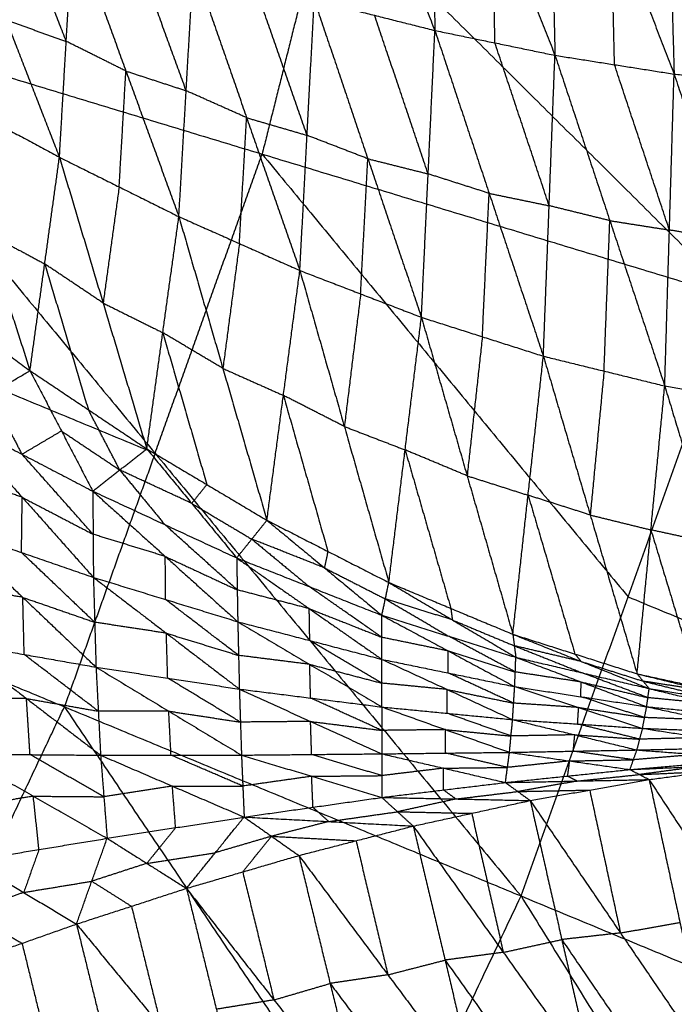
# Model space of a CAD drawing. Header units: millimetres. Extents: x -106 to 110, y -96 to 120.
# Tile 611 of 656: x 44.7 to 49.82, y -8.28 to -0.58. Entities that reach past the tile are written whole.
import ezdxf

# ---------------------------------------------------------------- set-up
doc = ezdxf.new("R2010")
doc.units = ezdxf.units.MM
doc.header["$MEASUREMENT"] = 0
doc.layers.add('Default', color=7, linetype='Continuous', true_color=0x000000)

msp = doc.modelspace()

# ---------------------------------------------------------------- linework, layer by layer
at = {"layer": 'Default'}
for points in [[(43.9154, 3.5819, 3.8092), (47.1042, 0.4164, 3.8351), (50.2929, -2.749, 3.8611)], [(46.9686, 1.7462, -2.4604), (47.4565, 0.5432, -2.3937), (47.9444, -0.6599, -2.327)], [(47.9019, 1.6395, -2.607), (47.9231, 0.4898, -2.467), (47.9444, -0.6599, -2.327)], [(47.9019, 1.6395, -2.607), (48.3927, 0.3928, -2.5231), (48.8836, -0.854, -2.4391)], [(48.8276, 1.5573, -2.732), (48.8556, 0.3516, -2.5856), (48.8836, -0.854, -2.4391)], [(48.8276, 1.5573, -2.732), (49.3216, 0.2782, -2.6307), (49.8157, -1.0008, -2.5295)], [(49.7474, 1.5003, -2.8326), (49.7815, 0.2498, -2.681), (49.8157, -1.0008, -2.5295)], [(49.7474, 1.5003, -2.8326), (50.2434, 0.2002, -2.715), (50.7393, -1.1, -2.5974)], [(44.1702, 0.4962, -1.7256), (44.5885, -0.5776, -1.4482), (45.0068, -1.6514, -1.1709)], [(47.1042, 0.4164, 3.8351), (46.8483, -0.605, 3.8351), (46.5925, -1.6265, 3.8351)], [(48.414, -0.7569, -2.3831), (48.4034, -0.1821, -2.4531), (48.3927, 0.3928, -2.5231)], [(45.0597, -0.7451, -1.531), (44.8506, -0.2082, -1.6697), (44.6414, 0.3287, -1.8084)], [(49.3496, -0.9274, -2.4843), (49.3356, -0.3246, -2.5575), (49.3216, 0.2782, -2.6307)], [(45.0068, -1.6514, -1.1709), (45.0597, -0.7451, -1.531), (45.1127, 0.1611, -1.8912)], [(45.1127, 0.1611, -1.8912), (45.5269, -0.9773, -1.5809), (45.941, -2.1157, -1.2706)], [(45.9981, -1.1313, -1.6598), (45.791, -0.5621, -1.815), (45.5839, 0.0071, -1.9702)], [(45.941, -2.1157, -1.2706), (45.9981, -1.1313, -1.6598), (46.0552, -0.147, -2.0491)], [(46.0552, -0.147, -2.0491), (46.4714, -1.3421, -1.706), (46.8877, -2.5372, -1.3629)], [(46.9441, -1.48, -1.7793), (46.7359, -0.8824, -1.9508), (46.5278, -0.2849, -2.1224)], [(46.8877, -2.5372, -1.3629), (46.9441, -1.48, -1.7793), (47.0004, -0.4228, -2.1956)], [(47.0004, -0.4228, -2.1956), (47.4195, -1.6631, -1.8207), (47.8387, -2.9033, -1.4457)], [(47.0004, -0.4228, -2.1956), (47.4724, -0.5414, -2.2613), (47.9444, -0.6599, -2.327)], [(42.892, -0.504, 3.8092), (45.7551, -3.9667, 3.8351), (48.6183, -7.4295, 3.8611)], [(42.892, -0.504, 3.8092), (46.5925, -1.6265, 3.8351), (50.2929, -2.749, 3.8611)], [(44.5885, -0.5776, -1.4482), (44.8241, -0.6614, -1.4896), (45.0597, -0.7451, -1.531)], [(47.8915, -1.7816, -1.8864), (47.682, -1.1615, -2.0738), (47.4724, -0.5414, -2.2613)], [(47.8387, -2.9033, -1.4457), (47.8915, -1.7816, -1.8864), (47.9444, -0.6599, -2.327)], [(47.9444, -0.6599, -2.327), (48.3686, -1.9336, -1.9216), (48.7928, -3.2072, -1.5162)], [(47.9444, -0.6599, -2.327), (48.414, -0.7569, -2.3831), (48.8836, -0.854, -2.4391)], [(45.5269, -0.9773, -1.5809), (45.2933, -0.8612, -1.5559), (45.0597, -0.7451, -1.531)], [(48.8382, -2.0306, -1.9777), (48.6261, -1.3938, -2.1804), (48.414, -0.7569, -2.3831)], [(48.7928, -3.2072, -1.5162), (48.8382, -2.0306, -1.9777), (48.8836, -0.854, -2.4391)], [(48.8836, -0.854, -2.4391), (49.313, -2.1472, -2.006), (49.7425, -3.4404, -1.573)], [(48.8836, -0.854, -2.4391), (49.3496, -0.9274, -2.4843), (49.8157, -1.0008, -2.5295)], [(45.4739, -1.8836, -1.2207), (45.5004, -1.4304, -1.4008), (45.5269, -0.9773, -1.5809)], [(45.5269, -0.9773, -1.5809), (45.7625, -1.0543, -1.6204), (45.9981, -1.1313, -1.6598)], [(49.7791, -2.2206, -2.0512), (49.5643, -1.574, -2.2678), (49.3496, -0.9274, -2.4843)], [(49.7425, -3.4404, -1.573), (49.7791, -2.2206, -2.0512), (49.8157, -1.0008, -2.5295)], [(49.8157, -1.0008, -2.5295), (50.2487, -2.3006, -2.0725), (50.6818, -3.6004, -1.6154)], [(49.8157, -1.0008, -2.5295), (50.2775, -1.0504, -2.5635), (50.7393, -1.1, -2.5974)], [(44.0807, -1.1528, -1.0663), (44.4285, -2.2366, -0.4861), (44.7763, -3.3205, 0.0942)], [(44.0807, -1.1528, -1.0663), (44.5437, -1.4021, -1.1186), (45.0068, -1.6514, -1.1709)], [(46.4714, -1.3421, -1.706), (46.2348, -1.2367, -1.6829), (45.9981, -1.1313, -1.6598)], [(46.4144, -2.3264, -1.3167), (46.4429, -1.8343, -1.5114), (46.4714, -1.3421, -1.706)], [(46.4714, -1.3421, -1.706), (46.7077, -1.411, -1.7427), (46.9441, -1.48, -1.7793)], [(47.4195, -1.6631, -1.8207), (47.1818, -1.5715, -1.8), (46.9441, -1.48, -1.7793)], [(44.7763, -3.3205, 0.0942), (44.8915, -2.486, -0.5383), (45.0068, -1.6514, -1.1709)], [(45.0068, -1.6514, -1.1709), (45.3483, -2.7916, -0.535), (45.6898, -3.9318, 0.1009)], [(45.0068, -1.6514, -1.1709), (45.4739, -1.8836, -1.2207), (45.941, -2.1157, -1.2706)], [(45.7551, -3.9667, 3.8351), (46.1738, -2.7966, 3.8351), (46.5925, -1.6265, 3.8351)], [(46.5925, -1.6265, 3.8351), (48.024, -3.3579, 3.8481), (49.4556, -5.0892, 3.8611)], [(47.3632, -2.7202, -1.4043), (47.3914, -2.1916, -1.6125), (47.4195, -1.6631, -1.8207)], [(47.4195, -1.6631, -1.8207), (47.6555, -1.7223, -1.8535), (47.8915, -1.7816, -1.8864)], [(48.3686, -1.9336, -1.9216), (48.1301, -1.8576, -1.904), (47.8915, -1.7816, -1.8864)], [(45.4739, -1.8836, -1.2207), (45.4111, -2.3376, -0.8778), (45.3483, -2.7916, -0.535)], [(48.3157, -3.0553, -1.481), (48.3422, -2.4944, -1.7013), (48.3686, -1.9336, -1.9216)], [(48.3686, -1.9336, -1.9216), (48.6034, -1.9821, -1.9497), (48.8382, -2.0306, -1.9777)], [(49.313, -2.1472, -2.006), (49.0756, -2.0889, -1.9919), (48.8382, -2.0306, -1.9777)], [(45.6898, -3.9318, 0.1009), (45.8154, -3.0238, -0.5848), (45.941, -2.1157, -1.2706)], [(45.941, -2.1157, -1.2706), (46.2855, -3.3033, -0.5813), (46.6299, -4.491, 0.1081)], [(45.941, -2.1157, -1.2706), (46.4144, -2.3264, -1.3167), (46.8877, -2.5372, -1.3629)], [(49.2676, -3.3238, -1.5446), (49.2903, -2.7355, -1.7753), (49.313, -2.1472, -2.006)], [(49.313, -2.1472, -2.006), (49.546, -2.1839, -2.0286), (49.7791, -2.2206, -2.0512)], [(50.2487, -2.3006, -2.0725), (50.0139, -2.2606, -2.0618), (49.7791, -2.2206, -2.0512)], [(44.4285, -2.2366, -0.4861), (44.66, -2.3613, -0.5122), (44.8915, -2.486, -0.5383)], [(46.4144, -2.3264, -1.3167), (46.3499, -2.8149, -0.949), (46.2855, -3.3033, -0.5813)], [(42.1825, -2.4869, 3.8092), (43.9688, -3.2268, 3.8222), (45.7551, -3.9667, 3.8351)], [(44.8915, -2.486, -0.5383), (45.0623, -3.0561, -0.2204), (45.233, -3.6262, 0.0975)], [(45.3483, -2.7916, -0.535), (45.1199, -2.6388, -0.5367), (44.8915, -2.486, -0.5383)], [(46.6299, -4.491, 0.1081), (46.7588, -3.5141, -0.6274), (46.8877, -2.5372, -1.3629)], [(46.8877, -2.5372, -1.3629), (47.2358, -3.7574, -0.6237), (47.5839, -4.9777, 0.1156)], [(46.8877, -2.5372, -1.3629), (47.3632, -2.7202, -1.4043), (47.8387, -2.9033, -1.4457)], [(43.8833, -2.6685, 0.0879), (44.3298, -2.9945, 0.091), (44.7763, -3.3205, 0.0942)], [(47.3632, -2.7202, -1.4043), (47.2995, -3.2388, -1.014), (47.2358, -3.7574, -0.6237)], [(48.6183, -7.4295, 3.8611), (49.4556, -5.0892, 3.8611), (50.2929, -2.749, 3.8611)], [(45.3483, -2.7916, -0.535), (45.5819, -2.9077, -0.5599), (45.8154, -3.0238, -0.5848)], [(47.5839, -4.9777, 0.1156), (47.7113, -3.9405, -0.665), (47.8387, -2.9033, -1.4457)], [(47.8387, -2.9033, -1.4457), (48.1964, -4.1429, -0.6611), (48.5541, -5.3825, 0.1236)], [(47.8387, -2.9033, -1.4457), (48.3157, -3.0553, -1.481), (48.7928, -3.2072, -1.5162)], [(45.8154, -3.0238, -0.5848), (45.9876, -3.6176, -0.2402), (46.1599, -4.2114, 0.1045)], [(46.2855, -3.3033, -0.5813), (46.0505, -3.1635, -0.583), (45.8154, -3.0238, -0.5848)], [(48.3157, -3.0553, -1.481), (48.2561, -3.5991, -1.071), (48.1964, -4.1429, -0.6611)], [(48.5541, -5.3825, 0.1236), (48.6734, -4.2949, -0.6963), (48.7928, -3.2072, -1.5162)], [(48.7928, -3.2072, -1.5162), (49.1595, -4.4495, -0.6921), (49.5263, -5.6917, 0.132)], [(48.7928, -3.2072, -1.5162), (49.2676, -3.3238, -1.5446), (49.7425, -3.4404, -1.573)], [(46.2855, -3.3033, -0.5813), (46.5221, -3.4087, -0.6043), (46.7588, -3.5141, -0.6274)], [(44.1584, -3.6853, -0.5882), (44.4673, -3.5029, -0.247), (44.7763, -3.3205, 0.0942)], [(44.7763, -3.3205, 0.0942), (45.0219, -3.7918, -0.1756), (45.2676, -4.2631, -0.4455)], [(44.7763, -3.3205, 0.0942), (45.233, -3.6262, 0.0975), (45.6898, -3.9318, 0.1009)], [(49.2676, -3.3238, -1.5446), (49.2136, -3.8867, -1.1184), (49.1595, -4.4495, -0.6921)], [(49.5263, -5.6917, 0.132), (49.6344, -4.5661, -0.7205), (49.7425, -3.4404, -1.573)], [(49.7425, -3.4404, -1.573), (50.1151, -4.6704, -0.7161), (50.4877, -5.9004, 0.1408)], [(49.7425, -3.4404, -1.573), (50.2122, -3.5204, -1.5942), (50.6818, -3.6004, -1.6154)], [(44.4673, -3.5029, -0.247), (44.5902, -3.7386, -0.3819), (44.713, -3.9742, -0.5168)], [(46.7588, -3.5141, -0.6274), (46.9329, -4.1242, -0.2578), (47.1069, -4.7343, 0.1118)], [(47.2358, -3.7574, -0.6237), (46.9973, -3.6357, -0.6256), (46.7588, -3.5141, -0.6274)], [(44.1584, -3.6853, -0.5882), (44.713, -3.9742, -0.5168), (45.2676, -4.2631, -0.4455)], [(44.1584, -3.6853, -0.5882), (44.7154, -4.3113, -0.6725), (45.2725, -4.9374, -0.7567)], [(45.4787, -4.0975, -0.1723), (45.3559, -3.8618, -0.0374), (45.233, -3.6262, 0.0975)], [(47.2358, -3.7574, -0.6237), (47.4736, -3.849, -0.6444), (47.7113, -3.9405, -0.665)], [(44.713, -3.9742, -0.5168), (44.8675, -3.883, -0.3462), (45.0219, -3.7918, -0.1756)], [(45.0219, -3.7918, -0.1756), (45.2503, -3.9447, -0.174), (45.4787, -4.0975, -0.1723)], [(45.2701, -4.6002, -0.6011), (44.9915, -4.2872, -0.559), (44.713, -3.9742, -0.5168)], [(45.7551, -3.9667, 3.8351), (45.4004, -4.9582, 3.8351), (45.0456, -5.9496, 3.8351)], [(45.2676, -4.2631, -0.4455), (45.4787, -4.0975, -0.1723), (45.6898, -3.9318, 0.1009)], [(45.6898, -3.9318, 0.1009), (46.0416, -4.3587, -0.105), (46.3934, -4.7856, -0.3108)], [(45.6898, -3.9318, 0.1009), (46.1599, -4.2114, 0.1045), (46.6299, -4.491, 0.1081)], [(47.7113, -3.9405, -0.665), (47.8902, -4.5603, -0.2727), (48.069, -5.1801, 0.1196)], [(48.1964, -4.1429, -0.6611), (47.9538, -4.0417, -0.6631), (47.7113, -3.9405, -0.665)], [(44.7154, -4.3113, -0.6725), (44.4341, -4.214, -0.7269), (44.1527, -4.1167, -0.7814)], [(45.4787, -4.0975, -0.1723), (45.6546, -4.3109, -0.2752), (45.8305, -4.5244, -0.3782)], [(46.0416, -4.3587, -0.105), (45.7602, -4.2281, -0.1386), (45.4787, -4.0975, -0.1723)], [(48.1964, -4.1429, -0.6611), (48.4349, -4.2189, -0.6787), (48.6734, -4.2949, -0.6963)], [(46.1599, -4.2114, 0.1045), (46.1007, -4.2851, -0.0003), (46.0416, -4.3587, -0.105)], [(44.7097, -4.7428, -0.8657), (44.7126, -4.5271, -0.7691), (44.7154, -4.3113, -0.6725)], [(44.7154, -4.3113, -0.6725), (44.9928, -4.4558, -0.6368), (45.2701, -4.6002, -0.6011)], [(45.2676, -4.2631, -0.4455), (45.2701, -4.6002, -0.6011), (45.2725, -4.9374, -0.7567)], [(45.2676, -4.2631, -0.4455), (45.8305, -4.5244, -0.3782), (46.3934, -4.7856, -0.3108)], [(45.2676, -4.2631, -0.4455), (45.8347, -4.7738, -0.4985), (46.4018, -5.2845, -0.5515)], [(48.6734, -4.2949, -0.6963), (48.8568, -4.916, -0.2843), (49.0402, -5.5371, 0.1278)], [(49.1595, -4.4495, -0.6921), (48.9165, -4.3722, -0.6942), (48.6734, -4.2949, -0.6963)], [(46.0416, -4.3587, -0.105), (46.2766, -4.4985, -0.1032), (46.5116, -4.6383, -0.1014)], [(49.1595, -4.4495, -0.6921), (49.397, -4.5078, -0.7063), (49.6344, -4.5661, -0.7205)], [(41.473, -4.4698, 3.8092), (43.9829, -8.1965, 3.8351), (46.4929, -11.9232, 3.8611)], [(41.473, -4.4698, 3.8092), (45.0456, -5.9496, 3.8351), (48.6183, -7.4295, 3.8611)], [(46.3976, -5.035, -0.4312), (46.1141, -4.7797, -0.4047), (45.8305, -4.5244, -0.3782)], [(46.3934, -4.7856, -0.3108), (46.5116, -4.6383, -0.1014), (46.6299, -4.491, 0.1081)], [(46.6299, -4.491, 0.1081), (47.0797, -4.8626, -0.0407), (47.5294, -5.2343, -0.1895)], [(46.6299, -4.491, 0.1081), (47.1069, -4.7343, 0.1118), (47.5839, -4.9777, 0.1156)], [(44.147, -4.5482, -0.9746), (44.7097, -4.7428, -0.8657), (45.2725, -4.9374, -0.7567)], [(44.147, -4.5482, -0.9746), (44.7199, -5.094, -0.9041), (45.2928, -5.6397, -0.8335)], [(45.8347, -4.7738, -0.4985), (45.5524, -4.687, -0.5498), (45.2701, -4.6002, -0.6011)], [(49.6344, -4.5661, -0.7205), (49.8207, -5.1811, -0.292), (50.007, -5.7961, 0.1364)], [(50.1151, -4.6704, -0.7161), (49.8747, -4.6182, -0.7183), (49.6344, -4.5661, -0.7205)], [(46.5116, -4.6383, -0.1014), (46.7365, -4.8241, -0.1758), (46.9614, -5.0099, -0.2502)], [(47.0797, -4.8626, -0.0407), (46.7957, -4.7504, -0.0711), (46.5116, -4.6383, -0.1014)], [(45.2826, -5.2886, -0.7951), (44.9962, -5.0157, -0.8304), (44.7097, -4.7428, -0.8657)], [(45.8372, -5.1109, -0.6541), (45.8359, -4.9424, -0.5763), (45.8347, -4.7738, -0.4985)], [(45.8347, -4.7738, -0.4985), (46.1162, -4.9044, -0.4648), (46.3976, -5.035, -0.4312)], [(47.1069, -4.7343, 0.1118), (47.0933, -4.7985, 0.0356), (47.0797, -4.8626, -0.0407)], [(46.3934, -4.7856, -0.3108), (46.3976, -5.035, -0.4312), (46.4018, -5.2845, -0.5515)], [(46.3934, -4.7856, -0.3108), (46.9611, -5.1821, -0.3389), (47.5289, -5.5785, -0.367)], [(46.3934, -4.7856, -0.3108), (46.9614, -5.0099, -0.2502), (47.5294, -5.2343, -0.1895)], [(47.0797, -4.8626, -0.0407), (47.3182, -4.9843, -0.0388), (47.5567, -5.106, -0.0369)], [(44.7199, -5.094, -0.9041), (44.4389, -5.0444, -0.9637), (44.158, -4.9949, -1.0234)], [(45.2725, -4.9374, -0.7567), (45.2826, -5.2886, -0.7951), (45.2928, -5.6397, -0.8335)], [(45.2725, -4.9374, -0.7567), (45.8372, -5.1109, -0.6541), (46.4018, -5.2845, -0.5515)], [(45.2725, -4.9374, -0.7567), (45.8434, -5.3742, -0.6827), (46.4143, -5.8111, -0.6087)], [(47.5294, -5.2343, -0.1895), (47.5567, -5.106, -0.0369), (47.5839, -4.9777, 0.1156)], [(47.5839, -4.9777, 0.1156), (48.069, -5.1801, 0.1196), (48.5541, -5.3825, 0.1236)], [(47.5839, -4.9777, 0.1156), (48.0807, -5.2702, 0.0114), (48.5775, -5.5627, -0.0928)], [(46.9611, -5.1821, -0.3389), (46.6794, -5.1085, -0.385), (46.3976, -5.035, -0.4312)], [(47.5292, -5.4064, -0.2782), (47.2453, -5.2082, -0.2642), (46.9614, -5.0099, -0.2502)], [(44.7309, -5.5407, -0.9529), (44.7254, -5.3173, -0.9285), (44.7199, -5.094, -0.9041)], [(44.7199, -5.094, -0.9041), (45.0012, -5.1913, -0.8496), (45.2826, -5.2886, -0.7951)], [(46.408, -5.5478, -0.5801), (46.1226, -5.3294, -0.6171), (45.8372, -5.1109, -0.6541)], [(47.5567, -5.106, -0.0369), (47.8051, -5.2522, -0.089), (48.0535, -5.3985, -0.1411)], [(48.0807, -5.2702, 0.0114), (47.8187, -5.1881, -0.0128), (47.5567, -5.106, -0.0369)], [(49.4556, -5.0892, 3.8611), (51.3806, -5.8866, 3.8838), (53.3057, -6.684, 3.9066)], [(46.9653, -5.4315, -0.4592), (46.9632, -5.3068, -0.3991), (46.9611, -5.1821, -0.3389)], [(46.9611, -5.1821, -0.3389), (47.2451, -5.2942, -0.3086), (47.5292, -5.4064, -0.2782)], [(47.5289, -5.5785, -0.367), (47.5292, -5.4064, -0.2782), (47.5294, -5.2343, -0.1895)], [(47.5294, -5.2343, -0.1895), (48.0491, -5.5132, -0.2051), (48.5688, -5.7922, -0.2206)], [(47.5294, -5.2343, -0.1895), (48.0535, -5.3985, -0.1411), (48.5775, -5.5627, -0.0928)], [(48.069, -5.1801, 0.1196), (48.0749, -5.2252, 0.0655), (48.0807, -5.2702, 0.0114)], [(45.8434, -5.3742, -0.6827), (45.563, -5.3314, -0.7389), (45.2826, -5.2886, -0.7951)], [(46.4018, -5.2845, -0.5515), (46.408, -5.5478, -0.5801), (46.4143, -5.8111, -0.6087)], [(46.4018, -5.2845, -0.5515), (46.9651, -5.6177, -0.4792), (47.5285, -5.9509, -0.4069)], [(46.4018, -5.2845, -0.5515), (46.9653, -5.4315, -0.4592), (47.5289, -5.5785, -0.367)], [(48.0807, -5.2702, 0.0114), (48.3233, -5.3714, 0.0134), (48.5658, -5.4726, 0.0154)], [(45.8535, -5.7254, -0.7211), (45.8484, -5.5498, -0.7019), (45.8434, -5.3742, -0.6827)], [(45.8434, -5.3742, -0.6827), (46.1257, -5.461, -0.6314), (46.408, -5.5478, -0.5801)], [(48.5541, -5.3825, 0.1236), (48.5658, -5.4726, 0.0154), (48.5775, -5.5627, -0.0928)], [(48.5541, -5.3825, 0.1236), (49.0402, -5.5371, 0.1278), (49.5263, -5.6917, 0.132)], [(48.5541, -5.3825, 0.1236), (49.0875, -5.5949, 0.0552), (49.6209, -5.8073, -0.0132)], [(44.169, -5.4416, -1.0722), (44.7309, -5.5407, -0.9529), (45.2928, -5.6397, -0.8335)], [(44.169, -5.4416, -1.0722), (44.7488, -5.885, -0.9024), (45.3286, -6.3283, -0.7325)], [(47.5287, -5.7647, -0.3869), (47.247, -5.5981, -0.4231), (46.9653, -5.4315, -0.4592)], [(48.0491, -5.5132, -0.2051), (47.7891, -5.4598, -0.2417), (47.5292, -5.4064, -0.2782)], [(48.5732, -5.6775, -0.1567), (48.3133, -5.538, -0.1489), (48.0535, -5.3985, -0.1411)], [(45.3107, -5.984, -0.783), (45.0208, -5.7624, -0.8679), (44.7309, -5.5407, -0.9529)], [(48.0488, -5.6854, -0.2938), (48.049, -5.5993, -0.2494), (48.0491, -5.5132, -0.2051)], [(48.0491, -5.5132, -0.2051), (48.3111, -5.5953, -0.1809), (48.5732, -5.6775, -0.1567)], [(48.5658, -5.4726, 0.0154), (48.8325, -5.5788, -0.0188), (49.0992, -5.685, -0.053)], [(49.0875, -5.5949, 0.0552), (48.8267, -5.5338, 0.0353), (48.5658, -5.4726, 0.0154)], [(49.0402, -5.5371, 0.1278), (49.0639, -5.566, 0.0915), (49.0875, -5.5949, 0.0552)], [(46.9651, -5.6177, -0.4792), (46.6866, -5.5827, -0.5296), (46.408, -5.5478, -0.5801)], [(46.9714, -5.881, -0.5078), (46.9682, -5.7494, -0.4935), (46.9651, -5.6177, -0.4792)], [(46.9651, -5.6177, -0.4792), (47.2469, -5.6912, -0.4331), (47.5287, -5.7647, -0.3869)], [(47.5285, -5.9509, -0.4069), (47.5287, -5.7647, -0.3869), (47.5289, -5.5785, -0.367)], [(47.5289, -5.5785, -0.367), (48.0405, -5.8144, -0.3069), (48.5521, -6.0502, -0.2468)], [(47.5289, -5.5785, -0.367), (48.0488, -5.6854, -0.2938), (48.5688, -5.7922, -0.2206)], [(48.5688, -5.7922, -0.2206), (48.5732, -5.6775, -0.1567), (48.5775, -5.5627, -0.0928)], [(48.5775, -5.5627, -0.0928), (49.0893, -5.7559, -0.0971), (49.601, -5.9491, -0.1014)], [(48.5775, -5.5627, -0.0928), (49.0992, -5.685, -0.053), (49.6209, -5.8073, -0.0132)], [(49.0875, -5.5949, 0.0552), (49.3306, -5.6722, 0.0573), (49.5736, -5.7495, 0.0594)], [(45.2928, -5.6397, -0.8335), (45.3107, -5.984, -0.783), (45.3286, -6.3283, -0.7325)], [(45.2928, -5.6397, -0.8335), (45.8535, -5.7254, -0.7211), (46.4143, -5.8111, -0.6087)], [(45.2928, -5.6397, -0.8335), (45.8619, -5.9837, -0.6822), (46.431, -6.3277, -0.5309)], [(48.5605, -5.9212, -0.2337), (48.3046, -5.8033, -0.2638), (48.0488, -5.6854, -0.2938)], [(49.0893, -5.7559, -0.0971), (48.8312, -5.7167, -0.1269), (48.5732, -5.6775, -0.1567)], [(49.611, -5.8782, -0.0573), (49.3551, -5.7816, -0.0551), (49.0992, -5.685, -0.053)], [(49.5263, -5.6917, 0.132), (49.5736, -5.7495, 0.0594), (49.6209, -5.8073, -0.0132)], [(49.5263, -5.6917, 0.132), (50.007, -5.7961, 0.1364), (50.4877, -5.9004, 0.1408)], [(49.5263, -5.6917, 0.132), (50.0883, -5.8289, 0.0903), (50.6502, -5.9661, 0.0486)], [(46.4226, -6.0694, -0.5698), (46.1381, -5.8974, -0.6455), (45.8535, -5.7254, -0.7211)], [(48.0405, -5.8144, -0.3069), (47.7846, -5.7895, -0.3469), (47.5287, -5.7647, -0.3869)], [(49.0849, -5.8707, -0.161), (49.0871, -5.8133, -0.129), (49.0893, -5.7559, -0.0971)], [(49.0893, -5.7559, -0.0971), (49.3501, -5.8171, -0.0772), (49.611, -5.8782, -0.0573)], [(49.5736, -5.7495, 0.0594), (49.8546, -5.8181, 0.0386), (50.1356, -5.8867, 0.0177)], [(50.0883, -5.8289, 0.0903), (49.8309, -5.7892, 0.0749), (49.5736, -5.7495, 0.0594)], [(46.4143, -5.8111, -0.6087), (46.4226, -6.0694, -0.5698), (46.431, -6.3277, -0.5309)], [(46.4143, -5.8111, -0.6087), (46.9714, -5.881, -0.5078), (47.5285, -5.9509, -0.4069)], [(46.4143, -5.8111, -0.6087), (46.9714, -6.0643, -0.4793), (47.5285, -6.3176, -0.3499)], [(48.0403, -6.0005, -0.3268), (48.0404, -5.9075, -0.3169), (48.0405, -5.8144, -0.3069)], [(48.0405, -5.8144, -0.3069), (48.3005, -5.8678, -0.2703), (48.5605, -5.9212, -0.2337)], [(48.5521, -6.0502, -0.2468), (48.5605, -5.9212, -0.2337), (48.5688, -5.7922, -0.2206)], [(48.5688, -5.7922, -0.2206), (49.0689, -5.9553, -0.1688), (49.569, -6.1184, -0.1169)], [(48.5688, -5.7922, -0.2206), (49.0849, -5.8707, -0.161), (49.601, -5.9491, -0.1014)], [(49.601, -5.9491, -0.1014), (49.611, -5.8782, -0.0573), (49.6209, -5.8073, -0.0132)], [(49.6209, -5.8073, -0.0132), (50.1207, -5.9282, -0.0117), (50.6204, -6.049, -0.0101)], [(49.6209, -5.8073, -0.0132), (50.1356, -5.8867, 0.0177), (50.6502, -5.9661, 0.0486)], [(44.7488, -5.885, -0.9024), (44.4728, -5.8827, -0.9559), (44.1968, -5.8805, -1.0094)], [(44.7766, -6.3239, -0.8396), (44.7627, -6.1044, -0.871), (44.7488, -5.885, -0.9024)], [(44.7488, -5.885, -0.9024), (45.0298, -5.9345, -0.8427), (45.3107, -5.984, -0.783)], [(47.5285, -6.1343, -0.3784), (47.2499, -6.0076, -0.4431), (46.9714, -5.881, -0.5078)], [(49.0689, -5.9553, -0.1688), (48.8147, -5.9382, -0.2012), (48.5605, -5.9212, -0.2337)], [(49.585, -6.0337, -0.1091), (49.335, -5.9522, -0.1351), (49.0849, -5.8707, -0.161)], [(50.1207, -5.9282, -0.0117), (49.8658, -5.9032, -0.0345), (49.611, -5.8782, -0.0573)], [(43.9829, -8.1965, 3.8351), (44.5143, -7.0731, 3.8351), (45.0456, -5.9496, 3.8351)], [(45.0456, -5.9496, 3.8351), (46.3006, -7.813, 3.8481), (47.5556, -9.6764, 3.8611)], [(45.8619, -5.9837, -0.6822), (45.5863, -5.9839, -0.7326), (45.3107, -5.984, -0.783)], [(45.8798, -6.328, -0.6317), (45.8708, -6.1559, -0.657), (45.8619, -5.9837, -0.6822)], [(45.8619, -5.9837, -0.6822), (46.1422, -6.0266, -0.626), (46.4226, -6.0694, -0.5698)], [(47.5285, -5.9509, -0.4069), (47.5285, -6.1343, -0.3784), (47.5285, -6.3176, -0.3499)], [(47.5285, -5.9509, -0.4069), (48.0282, -6.1285, -0.3066), (48.5279, -6.3061, -0.2063)], [(47.5285, -5.9509, -0.4069), (48.0403, -6.0005, -0.3268), (48.5521, -6.0502, -0.2468)], [(48.54, -6.1781, -0.2266), (48.2902, -6.0893, -0.2767), (48.0403, -6.0005, -0.3268)], [(49.0606, -6.0843, -0.1819), (49.0648, -6.0198, -0.1753), (49.0689, -5.9553, -0.1688)], [(49.0689, -5.9553, -0.1688), (49.327, -5.9945, -0.1389), (49.585, -6.0337, -0.1091)], [(49.569, -6.1184, -0.1169), (49.585, -6.0337, -0.1091), (49.601, -5.9491, -0.1014)], [(49.601, -5.9491, -0.1014), (50.0891, -6.0528, -0.0597), (50.5772, -6.1565, -0.0181)], [(49.601, -5.9491, -0.1014), (50.1107, -5.9991, -0.0557), (50.6204, -6.049, -0.0101)], [(46.9714, -6.0643, -0.4793), (46.697, -6.0669, -0.5246), (46.4226, -6.0694, -0.5698)], [(46.9797, -6.3226, -0.4404), (46.9756, -6.1935, -0.4598), (46.9714, -6.0643, -0.4793)], [(46.9714, -6.0643, -0.4793), (47.2499, -6.0993, -0.4288), (47.5285, -6.1343, -0.3784)], [(48.5279, -6.3061, -0.2063), (48.54, -6.1781, -0.2266), (48.5521, -6.0502, -0.2468)], [(48.5521, -6.0502, -0.2468), (49.0388, -6.1689, -0.1682), (49.5254, -6.2875, -0.0895)], [(48.5521, -6.0502, -0.2468), (49.0606, -6.0843, -0.1819), (49.569, -6.1184, -0.1169)], [(50.0891, -6.0528, -0.0597), (49.8371, -6.0433, -0.0844), (49.585, -6.0337, -0.1091)], [(48.0282, -6.1285, -0.3066), (47.7783, -6.1314, -0.3425), (47.5285, -6.1343, -0.3784)], [(48.0282, -6.3118, -0.2781), (48.0282, -6.2202, -0.2923), (48.0282, -6.1285, -0.3066)], [(48.0282, -6.1285, -0.3066), (48.2841, -6.1533, -0.2666), (48.54, -6.1781, -0.2266)], [(49.5472, -6.2029, -0.1032), (49.3039, -6.1436, -0.1425), (49.0606, -6.0843, -0.1819)], [(49.5254, -6.2875, -0.0895), (49.5472, -6.2029, -0.1032), (49.569, -6.1184, -0.1169)], [(49.569, -6.1184, -0.1169), (50.0451, -6.1912, -0.0587), (50.5211, -6.264, -0.0005)], [(49.569, -6.1184, -0.1169), (50.0731, -6.1374, -0.0675), (50.5772, -6.1565, -0.0181)], [(49.0388, -6.1689, -0.1682), (48.7894, -6.1735, -0.1974), (48.54, -6.1781, -0.2266)], [(49.0267, -6.2968, -0.1479), (49.0327, -6.2328, -0.1581), (49.0388, -6.1689, -0.1682)], [(49.0388, -6.1689, -0.1682), (49.293, -6.1859, -0.1357), (49.5472, -6.2029, -0.1032)], [(50.0451, -6.1912, -0.0587), (49.7962, -6.1971, -0.0809), (49.5472, -6.2029, -0.1032)], [(47.5285, -6.3176, -0.3499), (48.0282, -6.3118, -0.2781), (48.5279, -6.3061, -0.2063)], [(48.512, -6.424, -0.1431), (48.2701, -6.3679, -0.2106), (48.0282, -6.3118, -0.2781)], [(48.496, -6.5419, -0.08), (48.512, -6.424, -0.1431), (48.5279, -6.3061, -0.2063)], [(48.5279, -6.3061, -0.2063), (49.0267, -6.2968, -0.1479), (49.5254, -6.2875, -0.0895)], [(48.5279, -6.3061, -0.2063), (48.999, -6.3733, -0.1049), (49.47, -6.4405, -0.0035)], [(49.4977, -6.364, -0.0465), (49.2622, -6.3304, -0.0972), (49.0267, -6.2968, -0.1479)], [(49.47, -6.4405, -0.0035), (49.4977, -6.364, -0.0465), (49.5254, -6.2875, -0.0895)], [(49.5254, -6.2875, -0.0895), (50.0233, -6.2758, -0.045), (50.5211, -6.264, -0.0005)], [(49.5254, -6.2875, -0.0895), (49.9887, -6.3223, -0.0169), (50.4519, -6.3571, 0.0557)], [(44.2246, -6.3194, -0.9467), (44.7766, -6.3239, -0.8396), (45.3286, -6.3283, -0.7325)], [(44.2246, -6.3194, -0.9467), (44.8022, -6.6489, -0.6838), (45.3799, -6.9783, -0.421)], [(45.3543, -6.6533, -0.5768), (45.0654, -6.4886, -0.7082), (44.7766, -6.3239, -0.8396)], [(45.3286, -6.3283, -0.7325), (45.8798, -6.328, -0.6317), (46.431, -6.3277, -0.5309)], [(45.3286, -6.3283, -0.7325), (45.3543, -6.6533, -0.5768), (45.3799, -6.9783, -0.421)], [(45.3286, -6.3283, -0.7325), (45.8902, -6.5701, -0.5116), (46.4517, -6.8119, -0.2906)], [(46.4414, -6.5698, -0.4108), (46.1606, -6.4489, -0.5213), (45.8798, -6.328, -0.6317)], [(46.431, -6.3277, -0.5309), (46.9797, -6.3226, -0.4404), (47.5285, -6.3176, -0.3499)], [(46.431, -6.3277, -0.5309), (46.4414, -6.5698, -0.4108), (46.4517, -6.8119, -0.2906)], [(46.431, -6.3277, -0.5309), (46.9799, -6.4931, -0.3521), (47.5288, -6.6586, -0.1733)], [(47.5287, -6.4881, -0.2616), (47.2542, -6.4054, -0.351), (46.9797, -6.3226, -0.4404)], [(47.5285, -6.3176, -0.3499), (47.5287, -6.4881, -0.2616), (47.5288, -6.6586, -0.1733)], [(47.5285, -6.3176, -0.3499), (48.0123, -6.4298, -0.2149), (48.496, -6.5419, -0.08)], [(48.999, -6.3733, -0.1049), (48.7555, -6.3987, -0.124), (48.512, -6.424, -0.1431)], [(48.983, -6.4912, -0.0418), (48.991, -6.4322, -0.0733), (48.999, -6.3733, -0.1049)], [(48.999, -6.3733, -0.1049), (49.2484, -6.3686, -0.0757), (49.4977, -6.364, -0.0465)], [(49.47, -6.4405, -0.0035), (49.961, -6.3988, 0.0261), (50.4519, -6.3571, 0.0557)], [(49.9887, -6.3223, -0.0169), (49.7432, -6.3432, -0.0317), (49.4977, -6.364, -0.0465)], [(48.0123, -6.4298, -0.2149), (47.7705, -6.4589, -0.2382), (47.5287, -6.4881, -0.2616)], [(48.0123, -6.4298, -0.2149), (48.2621, -6.4269, -0.179), (48.512, -6.424, -0.1431)], [(48.0124, -6.6002, -0.1266), (48.0123, -6.515, -0.1708), (48.0123, -6.4298, -0.2149)], [(48.496, -6.5419, -0.08), (48.983, -6.4912, -0.0418), (49.47, -6.4405, -0.0035)], [(49.47, -6.4405, -0.0035), (50.0193, -6.4163, 0.0699), (50.5686, -6.3921, 0.1434)], [(49.47, -6.4405, -0.0035), (49.5453, -6.4796, 0.066), (49.6205, -6.5188, 0.1355)], [(50.0193, -6.4163, 0.0699), (49.7823, -6.4479, 0.0679), (49.5453, -6.4796, 0.066)], [(49.5453, -6.4796, 0.066), (49.8199, -6.4675, 0.1027), (50.0946, -6.4554, 0.1394)], [(49.6205, -6.5188, 0.1355), (50.0946, -6.4554, 0.1394), (50.5686, -6.3921, 0.1434)], [(46.9799, -6.4931, -0.3521), (46.7106, -6.5315, -0.3814), (46.4414, -6.5698, -0.4108)], [(46.9799, -6.4931, -0.3521), (47.2543, -6.4906, -0.3068), (47.5287, -6.4881, -0.2616)], [(46.9903, -6.7353, -0.232), (46.9851, -6.6142, -0.292), (46.9799, -6.4931, -0.3521)], [(47.5288, -6.6586, -0.1733), (48.0124, -6.6002, -0.1266), (48.496, -6.5419, -0.08)], [(48.496, -6.5419, -0.08), (49.0583, -6.5304, 0.0277), (49.6205, -6.5188, 0.1355)], [(48.496, -6.5419, -0.08), (48.593, -6.6124, 0.0243), (48.69, -6.6829, 0.1285)], [(49.0583, -6.5304, 0.0277), (48.8257, -6.5714, 0.026), (48.593, -6.6124, 0.0243)], [(48.69, -6.6829, 0.1285), (49.1553, -6.6009, 0.132), (49.6205, -6.5188, 0.1355)], [(48.983, -6.4912, -0.0418), (49.0207, -6.5108, -0.007), (49.0583, -6.5304, 0.0277)], [(49.0583, -6.5304, 0.0277), (49.3018, -6.505, 0.0469), (49.5453, -6.4796, 0.066)], [(49.6205, -6.5188, 0.1355), (49.8615, -7.6365, -0.7604), (50.1024, -8.7543, -1.6564)], [(49.6205, -6.5188, 0.1355), (50.3248, -7.5944, -0.7761), (51.029, -8.6701, -1.6878)], [(45.8902, -6.5701, -0.5116), (45.6222, -6.6117, -0.5442), (45.3543, -6.6533, -0.5768)], [(45.8902, -6.5701, -0.5116), (46.1658, -6.57, -0.4612), (46.4414, -6.5698, -0.4108)], [(45.9158, -6.8951, -0.3558), (45.903, -6.7326, -0.4337), (45.8902, -6.5701, -0.5116)], [(48.0124, -6.6002, -0.1266), (48.0609, -6.6355, -0.0745), (48.1094, -6.6708, -0.0224)], [(48.1094, -6.6708, -0.0224), (48.3512, -6.6416, 0.001), (48.593, -6.6124, 0.0243)], [(48.593, -6.6124, 0.0243), (48.8741, -6.6067, 0.0781), (49.1553, -6.6009, 0.132)], [(49.1553, -6.6009, 0.132), (49.2757, -7.1597, -0.3159), (49.3962, -7.7186, -0.7639)], [(44.8022, -6.6489, -0.6838), (44.5356, -6.6928, -0.7184), (44.269, -6.7367, -0.753)], [(44.8467, -7.0661, -0.4901), (44.8245, -6.8575, -0.587), (44.8022, -6.6489, -0.6838)], [(44.8022, -6.6489, -0.6838), (45.0783, -6.6511, -0.6303), (45.3543, -6.6533, -0.5768)], [(46.4517, -6.8119, -0.2906), (46.9903, -6.7353, -0.232), (47.5288, -6.6586, -0.1733)], [(47.5288, -6.6586, -0.1733), (47.6516, -6.7706, -0.0255), (47.7745, -6.8827, 0.1223)], [(47.5288, -6.6586, -0.1733), (48.1094, -6.6708, -0.0224), (48.69, -6.6829, 0.1285)], [(48.1094, -6.6708, -0.0224), (47.8805, -6.7207, -0.0239), (47.6516, -6.7706, -0.0255)], [(47.7745, -6.8827, 0.1223), (48.2322, -6.7828, 0.1254), (48.69, -6.6829, 0.1285)], [(48.69, -6.6829, 0.1285), (48.9371, -7.7704, -0.7413), (49.1842, -8.8579, -1.611)], [(48.69, -6.6829, 0.1285), (49.3962, -7.7186, -0.7639), (50.1024, -8.7543, -1.6564)], [(46.9903, -6.7353, -0.232), (47.0517, -6.7913, -0.1581), (47.1131, -6.8473, -0.0842)], [(47.1131, -6.8473, -0.0842), (47.3824, -6.809, -0.0548), (47.6516, -6.7706, -0.0255)], [(47.6516, -6.7706, -0.0255), (47.9419, -6.7767, 0.05), (48.2322, -6.7828, 0.1254)], [(45.3799, -6.9783, -0.421), (45.9158, -6.8951, -0.3558), (46.4517, -6.8119, -0.2906)], [(46.0007, -7.37, 0.1115), (46.2262, -7.091, -0.0895), (46.4517, -6.8119, -0.2906)], [(46.4517, -6.8119, -0.2906), (46.6658, -6.9623, -0.087), (46.8799, -7.1127, 0.1167)], [(46.4517, -6.8119, -0.2906), (47.1131, -6.8473, -0.0842), (47.7745, -6.8827, 0.1223)], [(47.1131, -6.8473, -0.0842), (46.8895, -6.9048, -0.0856), (46.6658, -6.9623, -0.087)], [(48.2322, -6.7828, 0.1254), (48.3558, -7.3266, -0.3095), (48.4793, -7.8703, -0.7444)], [(45.9158, -6.8951, -0.3558), (45.8031, -7.0347, -0.2553), (45.6903, -7.1742, -0.1547)], [(46.8799, -7.1127, 0.1167), (47.3272, -6.9977, 0.1195), (47.7745, -6.8827, 0.1223)], [(47.7745, -6.8827, 0.1223), (48.0236, -7.9311, -0.7143), (48.2728, -8.9795, -1.551)], [(47.7745, -6.8827, 0.1223), (48.4793, -7.8703, -0.7444), (49.1842, -8.8579, -1.611)], [(44.3135, -7.1539, -0.5593), (44.8467, -7.0661, -0.4901), (45.3799, -6.9783, -0.421)], [(45.1397, -7.6496, 0.1069), (45.2598, -7.314, -0.157), (45.3799, -6.9783, -0.421)], [(45.3799, -6.9783, -0.421), (45.6903, -7.1742, -0.1547), (46.0007, -7.37, 0.1115)], [(46.6658, -6.9623, -0.087), (46.446, -7.0267, -0.0883), (46.2262, -7.091, -0.0895)], [(46.4403, -7.2414, 0.1141), (46.5531, -7.1018, 0.0136), (46.6658, -6.9623, -0.087)], [(46.6658, -6.9623, -0.087), (46.9965, -6.98, 0.0163), (47.3272, -6.9977, 0.1195)], [(47.3272, -6.9977, 0.1195), (47.4518, -7.5219, -0.2988), (47.5764, -8.0461, -0.7172)], [(44.8467, -7.0661, -0.4901), (44.7866, -7.2339, -0.3582), (44.7266, -7.4017, -0.2262)], [(44.3135, -7.1539, -0.5593), (44.7266, -7.4017, -0.2262), (45.1397, -7.6496, 0.1069)], [(45.6903, -7.1742, -0.1547), (45.9582, -7.1326, -0.1221), (46.2262, -7.091, -0.0895)], [(46.0007, -7.37, 0.1115), (46.4403, -7.2414, 0.1141), (46.8799, -7.1127, 0.1167)], [(46.8799, -7.1127, 0.1167), (47.1247, -8.1137, -0.68), (47.3694, -9.1147, -1.4768)], [(46.8799, -7.1127, 0.1167), (47.5764, -8.0461, -0.7172), (48.2728, -8.9795, -1.551)], [(45.6903, -7.1742, -0.1547), (45.475, -7.2441, -0.1559), (45.2598, -7.314, -0.157)], [(44.7266, -7.4017, -0.2262), (44.9932, -7.3578, -0.1916), (45.2598, -7.314, -0.157)], [(45.2598, -7.314, -0.157), (45.415, -7.4119, -0.0239), (45.5702, -7.5098, 0.1092)], [(46.4403, -7.2414, 0.1141), (46.5627, -7.7419, -0.2843), (46.685, -8.2424, -0.6826)], [(45.1397, -7.6496, 0.1069), (45.5702, -7.5098, 0.1092), (46.0007, -7.37, 0.1115)], [(46.0007, -7.37, 0.1115), (46.2346, -8.3154, -0.6393), (46.4685, -9.2608, -1.3901)], [(46.0007, -7.37, 0.1115), (46.685, -8.2424, -0.6826), (47.3694, -9.1147, -1.4768)], [(44.7266, -7.4017, -0.2262), (44.5136, -7.4768, -0.2273), (44.3005, -7.5518, -0.2283)], [(46.4929, -11.9232, 3.8611), (47.5556, -9.6764, 3.8611), (48.6183, -7.4295, 3.8611)], [(48.6183, -7.4295, 3.8611), (51.2308, -11.6408, 3.9066), (53.8433, -15.8521, 3.952)], [(48.6183, -7.4295, 3.8611), (52.4683, -9.0242, 3.9066), (56.3184, -10.619, 3.952)], [(45.5702, -7.5098, 0.1092), (45.6872, -7.9825, -0.2662), (45.8041, -8.4552, -0.6416)], [(44.3005, -7.5518, -0.2283), (44.5071, -7.6758, -0.0618), (44.7137, -7.7997, 0.1047)], [(44.2876, -7.9498, 0.1026), (44.7137, -7.7997, 0.1047), (45.1397, -7.6496, 0.1069)], [(45.1397, -7.6496, 0.1069), (45.3572, -8.5322, -0.5933), (45.5747, -9.4148, -1.2936)], [(45.1397, -7.6496, 0.1069), (45.8041, -8.4552, -0.6416), (46.4685, -9.2608, -1.3901)], [(49.3962, -7.7186, -0.7639), (49.6288, -7.6776, -0.7622), (49.8615, -7.6365, -0.7604)], [(48.4793, -7.8703, -0.7444), (48.7082, -7.8204, -0.7428), (48.9371, -7.7704, -0.7413)], [(49.3962, -7.7186, -0.7639), (49.1666, -7.7445, -0.7526), (48.9371, -7.7704, -0.7413)], [(48.9371, -7.7704, -0.7413), (49.2902, -8.2883, -1.1875), (49.6433, -8.8061, -1.6337)], [(44.7137, -7.7997, 0.1047), (44.8224, -8.241, -0.2454), (44.9312, -8.6823, -0.5955)], [(47.5764, -8.0461, -0.7172), (47.8, -7.9886, -0.7158), (48.0236, -7.9311, -0.7143)], [(48.4793, -7.8703, -0.7444), (48.2515, -7.9007, -0.7294), (48.0236, -7.9311, -0.7143)], [(48.0236, -7.9311, -0.7143), (48.3761, -8.4249, -1.1477), (48.7285, -8.9187, -1.581)], [(44.2876, -7.9498, 0.1026), (44.9312, -8.6823, -0.5955), (45.5747, -9.4148, -1.2936)], [(47.5764, -8.0461, -0.7172), (47.3505, -8.0799, -0.6986), (47.1247, -8.1137, -0.68)], [(46.685, -8.2424, -0.6826), (46.9048, -8.178, -0.6813), (47.1247, -8.1137, -0.68)], [(47.1247, -8.1137, -0.68), (47.4729, -8.5804, -1.097), (47.8211, -9.0471, -1.5139)], [(46.685, -8.2424, -0.6826), (46.4598, -8.2789, -0.6609), (46.2346, -8.3154, -0.6393)]]:
    msp.add_open_spline(points, degree=2, dxfattribs=at)

doc.saveas('drawing.dxf')
